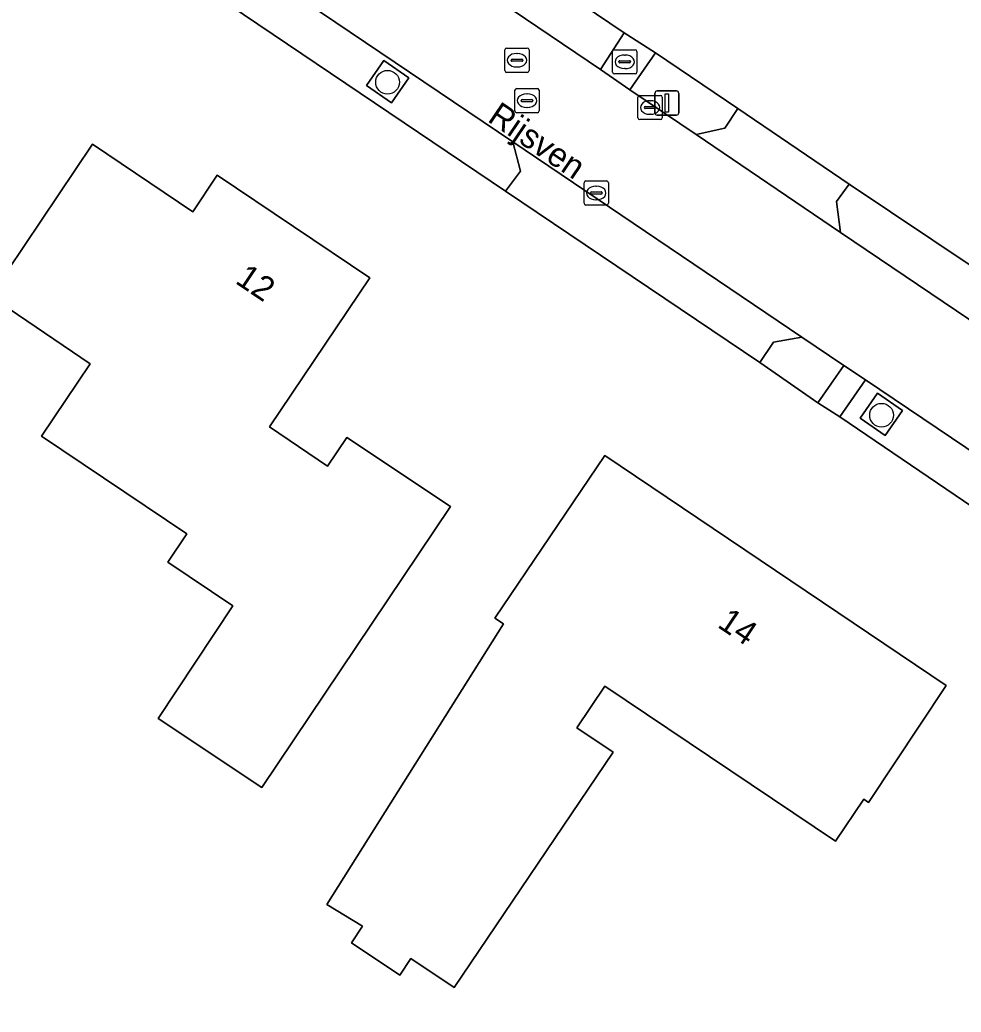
# Model space of a CAD drawing. Extents: x 163266 to 164362, y 381528 to 382286.
# Drawn here: x 163962.41 to 164001.25, y 381618.3 to 381659.25 of the extents above; entities that cross this region are included whole.
import ezdxf

# ---------------------------------------------------------------- set-up
doc = ezdxf.new("R2010")
doc.units = 0
for name, color, linetype in [('IMGEO_Boom', 7, 'Continuous'), ('IMGEO_Brandkraan', 7, 'Continuous'), ('IMGEO_Erf', 7, 'Continuous'), ('IMGEO_Groenvoorziening', 7, 'Continuous'), ('IMGEO_Haag', 7, 'Continuous'), ('IMGEO_Kolk', 7, 'Continuous'), ('IMGEO_Lichtmast', 7, 'Continuous'), ('IMGEO_Openbare_ruimte_label', 7, 'Continuous'), ('IMGEO_Pand', 7, 'Continuous'), ('IMGEO_Pand_nummerreeks', 7, 'Continuous'), ('IMGEO_Rijbaan_lokaal_open', 7, 'Continuous'), ('IMGEO_Rioolput', 7, 'Continuous'), ('IMGEO_Voetpad_halfverhard', 7, 'Continuous'), ('IMGEO_Voetpad_open', 7, 'Continuous')]:
    doc.layers.add(name, color=color, linetype=linetype)

msp = doc.modelspace()

# ---------------------------------------------------------------- linework, layer by layer
at = {"layer": 'IMGEO_Boom'}
for centre in [(163977.584, 381656.677), (163997.968, 381642.936)]:
    msp.add_circle(centre, 0.489, dxfattribs=at)
at = {"layer": 'IMGEO_Brandkraan'}
for p, q in [((163986.871, 381657.096), (163986.871, 381657.948)), ((163986.946, 381658.022), (163987.798, 381658.022)), ((163987.359, 381657.802), (163987.384, 381657.802)), ((163987.872, 381657.948), (163987.872, 381657.096)), ((163987.13, 381657.516), (163987.13, 381657.528)), ((163987.568, 381657.479), (163987.17, 381657.479)), ((163987.173, 381657.565), (163987.571, 381657.565)), ((163987.382, 381657.242), (163987.357, 381657.242)), ((163987.614, 381657.528), (163987.614, 381657.516)), ((163987.798, 381657.022), (163986.946, 381657.022))]:
    msp.add_line(p, q, dxfattribs=at)
for points in [[(163986.871, 381657.096), (163986.871, 381657.948)], [(163986.946, 381658.022), (163987.798, 381658.022)], [(163987.872, 381657.948), (163987.872, 381657.096)], [(163987.798, 381657.022), (163986.946, 381657.022)]]:
    msp.add_lwpolyline(points, dxfattribs=at)
for centre, radius, start, end in [((163986.948, 381657.946), 0.0765, 91.552, 178.448), ((163986.948, 381657.946), 0.0765, 91.552, 178.448), ((163987.796, 381657.946), 0.0765, 1.552, 88.448), ((163987.796, 381657.946), 0.0765, 1.552, 88.448), ((163987.17, 381657.525), 0.0403, 85.8775, 175.7526), ((163987.167, 381657.515), 0.0366, 178.938, 274.7102), ((163987.571, 381657.522), 0.043, 264.8664, 352.4533), ((163987.575, 381657.527), 0.0386, 1.7309, 96.639), ((163986.948, 381657.098), 0.0765, 181.552, 268.448), ((163986.948, 381657.098), 0.0765, 181.552, 268.448), ((163987.796, 381657.098), 0.0765, 271.552, 358.448), ((163987.796, 381657.098), 0.0765, 271.552, 358.448)]:
    msp.add_arc(centre, radius, start, end, dxfattribs=at)
for centre, major_axis, ratio, start_param, end_param in [((163987.358, 381657.522), (-0.387, 0.002), 0.722429, 4.712389, 7.853982), ((163987.383, 381657.522), (-0.39, 0.002), 0.717154, 1.570796, 4.712389)]:
    msp.add_ellipse(centre, major_axis=major_axis, ratio=ratio, start_param=start_param, end_param=end_param, dxfattribs=at)
at = {"layer": 'IMGEO_Erf'}
for points in [[(163953.14, 381681.805), (163987.344, 381658.715), (163988.634, 381657.896), (163992.033, 381655.594), (163996.638, 381652.476), (164005.236, 381646.701), (164006.871, 381645.593), (164010.115, 381643.408), (164015.41, 381639.855), (164025.538, 381633.005), (164029.08, 381630.623), (164033.58, 381627.716), (164089.398, 381668.374), (164083.437, 381672.269), (164087.762, 381678.694)], [(163996.245, 381642.873), (163995.343, 381643.451), (163992.948, 381645.106), (163982.444, 381652.18), (163959.631, 381667.581), (163955.118, 381670.638), (163954.017, 381671.266), (163952.935, 381672.069), (163945.749, 381676.984), (163941.834, 381676.838), (163917.871, 381655.298), (163916.12, 381653.912), (163916.297, 381653.78), (163914.696, 381652.772), (163914.563, 381652.851), (163907.959, 381648.913)], [(164015.239, 381629.962), (163996.245, 381642.873)]]:
    msp.add_lwpolyline(points, dxfattribs=at)
for points in [[(163961.179, 381647.844), (163965.408, 381654.122), (163969.546, 381651.335), (163970.557, 381652.836), (163976.845, 381648.602), (163972.706, 381642.456), (163975.111, 381640.836), (163975.904, 381642.014), (163980.176, 381639.162), (163972.389, 381627.567), (163968.117, 381630.419), (163971.193, 381635.062), (163968.516, 381636.864), (163969.303, 381638.033), (163963.308, 381642.07), (163965.318, 381645.056)], [(163982.014, 381634.555), (163986.547, 381641.276), (164000.639, 381631.779), (163997.424, 381626.949), (163997.242, 381627.083), (163996.07, 381625.348), (163986.549, 381631.754), (163985.39, 381630.037), (163986.888, 381629.028), (163980.327, 381619.308), (163978.545, 381620.513), (163978.083, 381619.824), (163976.092, 381621.158), (163976.554, 381621.847), (163975.084, 381622.746), (163982.362, 381634.321)]]:
    msp.add_lwpolyline(points, close=True, dxfattribs=at)
at = {"layer": 'IMGEO_Groenvoorziening'}
for points in [[(163978.459, 381656.858), (163977.433, 381657.573), (163976.718, 381656.547), (163977.744, 381655.832)], [(163998.826, 381643.125), (163997.8, 381643.84), (163997.085, 381642.814), (163998.111, 381642.1)]]:
    msp.add_lwpolyline(points, close=True, dxfattribs=at)
at = {"layer": 'IMGEO_Haag'}
for points in [[(163978.459, 381656.858), (163977.433, 381657.573), (163976.718, 381656.547), (163977.744, 381655.832)], [(163998.826, 381643.125), (163997.8, 381643.84), (163997.085, 381642.814), (163998.111, 381642.1)]]:
    msp.add_lwpolyline(points, close=True, dxfattribs=at)
at = {"layer": 'IMGEO_Kolk'}
for p, q in [((163987.917, 381655.21), (163987.917, 381656.062)), ((163987.992, 381656.136), (163988.844, 381656.136)), ((163988.918, 381656.062), (163988.918, 381655.21)), ((163988.176, 381655.63), (163988.176, 381655.642)), ((163988.219, 381655.679), (163988.617, 381655.679)), ((163988.405, 381655.916), (163988.43, 381655.916)), ((163988.66, 381655.642), (163988.66, 381655.63)), ((163988.614, 381655.593), (163988.216, 381655.593)), ((163988.428, 381655.356), (163988.403, 381655.356)), ((163988.844, 381655.136), (163987.992, 381655.136)), ((163985.694, 381651.681), (163985.694, 381652.533)), ((163985.769, 381652.607), (163986.621, 381652.607)), ((163986.182, 381652.387), (163986.207, 381652.387)), ((163986.695, 381652.533), (163986.695, 381651.681)), ((163985.953, 381652.101), (163985.953, 381652.113)), ((163986.391, 381652.064), (163985.993, 381652.064)), ((163985.996, 381652.15), (163986.394, 381652.15)), ((163986.437, 381652.113), (163986.437, 381652.101)), ((163986.621, 381651.607), (163985.769, 381651.607)), ((163986.205, 381651.827), (163986.18, 381651.827))]:
    msp.add_line(p, q, dxfattribs=at)
for points in [[(163987.917, 381655.21), (163987.917, 381656.062)], [(163987.992, 381656.136), (163988.844, 381656.136)], [(163988.918, 381656.062), (163988.918, 381655.21)], [(163988.844, 381655.136), (163987.992, 381655.136)], [(163985.694, 381651.681), (163985.694, 381652.533)], [(163985.769, 381652.607), (163986.621, 381652.607)], [(163986.695, 381652.533), (163986.695, 381651.681)], [(163986.621, 381651.607), (163985.769, 381651.607)]]:
    msp.add_lwpolyline(points, dxfattribs=at)
for centre, radius, start, end in [((163987.994, 381656.06), 0.0765, 91.552, 178.448), ((163987.994, 381656.06), 0.0765, 91.552, 178.448), ((163988.842, 381656.06), 0.0765, 1.552, 88.448), ((163988.842, 381656.06), 0.0765, 1.552, 88.448), ((163988.216, 381655.639), 0.0403, 85.8775, 175.7526), ((163988.213, 381655.629), 0.0366, 178.938, 274.7102), ((163988.617, 381655.636), 0.043, 264.8664, 352.4533), ((163988.621, 381655.641), 0.0386, 1.7309, 96.639), ((163987.994, 381655.212), 0.0765, 181.552, 268.448), ((163987.994, 381655.212), 0.0765, 181.552, 268.448), ((163988.842, 381655.212), 0.0765, 271.552, 358.448), ((163988.842, 381655.212), 0.0765, 271.552, 358.448), ((163985.771, 381652.531), 0.0765, 91.552, 178.448), ((163985.771, 381652.531), 0.0765, 91.552, 178.448), ((163986.619, 381652.531), 0.0765, 1.552, 88.448), ((163986.619, 381652.531), 0.0765, 1.552, 88.448), ((163985.993, 381652.11), 0.0403, 85.8775, 175.7526), ((163985.99, 381652.1), 0.0366, 178.938, 274.7102), ((163986.394, 381652.107), 0.043, 264.8664, 352.4533), ((163986.398, 381652.112), 0.0386, 1.7309, 96.639), ((163985.771, 381651.683), 0.0765, 181.552, 268.448), ((163985.771, 381651.683), 0.0765, 181.552, 268.448), ((163986.619, 381651.683), 0.0765, 271.552, 358.448), ((163986.619, 381651.683), 0.0765, 271.552, 358.448)]:
    msp.add_arc(centre, radius, start, end, dxfattribs=at)
for centre, major_axis, ratio, start_param, end_param in [((163988.404, 381655.636), (-0.387, 0.002), 0.722429, 4.712389, 7.853982), ((163988.429, 381655.636), (-0.39, 0.002), 0.717154, 1.570796, 4.712389), ((163986.181, 381652.107), (-0.387, 0.002), 0.722429, 4.712389, 7.853982), ((163986.206, 381652.107), (-0.39, 0.002), 0.717154, 1.570796, 4.712389)]:
    msp.add_ellipse(centre, major_axis=major_axis, ratio=ratio, start_param=start_param, end_param=end_param, dxfattribs=at)
at = {"layer": 'IMGEO_Lichtmast'}
for p, q in [((163988.612, 381655.42), (163988.612, 381656.22)), ((163988.612, 381656.22), (163988.612, 381655.42)), ((163988.712, 381656.32), (163989.502, 381656.32)), ((163989.502, 381656.32), (163988.712, 381656.32)), ((163989.602, 381656.22), (163989.602, 381655.42)), ((163989.602, 381655.42), (163989.602, 381656.22)), ((163989.502, 381655.32), (163988.712, 381655.32)), ((163988.712, 381655.32), (163989.502, 381655.32))]:
    msp.add_line(p, q, dxfattribs=at)
msp.add_lwpolyline([(163989.032, 381656.195), (163989.182, 381656.195), (163989.182, 381655.445), (163989.032, 381655.445), (163989.032, 381656.195)], dxfattribs=at)
for centre, start, end in [((163988.712, 381656.22), 90, 180), ((163988.712, 381656.22), 90, 180), ((163989.502, 381656.22), 0, 90), ((163989.502, 381656.22), 360, 90), ((163988.712, 381655.42), 180, 270), ((163988.712, 381655.42), 180, 270), ((163989.502, 381655.42), 270, 0), ((163989.502, 381655.42), 270, 0)]:
    msp.add_arc(centre, 0.1, start, end, dxfattribs=at)
at = {"layer": 'IMGEO_Pand'}
for points in [[(163972.389, 381627.567), (163980.176, 381639.162), (163975.904, 381642.014), (163975.111, 381640.836), (163972.706, 381642.456), (163976.845, 381648.602), (163970.557, 381652.836), (163969.546, 381651.335), (163965.408, 381654.122), (163961.179, 381647.844), (163965.318, 381645.056), (163963.308, 381642.07), (163969.303, 381638.033), (163968.516, 381636.864), (163971.193, 381635.062), (163968.117, 381630.419)], [(163980.327, 381619.308), (163986.888, 381629.028), (163985.39, 381630.037), (163986.549, 381631.754), (163996.07, 381625.348), (163997.242, 381627.083), (163997.424, 381626.949), (164000.639, 381631.779), (163986.547, 381641.276), (163982.014, 381634.555), (163982.362, 381634.321), (163975.084, 381622.746), (163976.554, 381621.847), (163976.092, 381621.158), (163978.083, 381619.824), (163978.545, 381620.513)]]:
    msp.add_lwpolyline(points, close=True, dxfattribs=at)
at = {"layer": 'IMGEO_Rijbaan_lokaal_open'}
for points in [[(164015.971, 381625.888), (164013.646, 381622.405), (164012.509, 381620.887), (164016.977, 381615.741), (164022.77, 381619.803), (164031.894, 381626.47), (164028.622, 381628.658), (164023.953, 381631.846), (164015.067, 381637.843), (164008.446, 381642.312), (164005.852, 381644.045), (164004.234, 381645.094), (163996.278, 381650.48), (163990.316, 381654.521), (163987.575, 381656.364), (163986.367, 381657.209), (163952.78, 381679.91), (163952.211, 381680.297), (163951.114, 381681.043)], [(163945.742, 381679.21), (163946.802, 381678.493), (163953.968, 381673.637), (163955.114, 381672.879), (163955.409, 381672.662), (163961.419, 381668.614), (163982.748, 381654.212), (163994.675, 381646.16), (163996.418, 381644.99), (163997.307, 381644.394), (164016.322, 381631.573), (164015.239, 381629.962)]]:
    msp.add_lwpolyline(points, dxfattribs=at)
at = {"layer": 'IMGEO_Rioolput'}
for p, q in [((163982.498, 381658.087), (163983.35, 381658.087)), ((163982.423, 381657.161), (163982.423, 381658.013)), ((163982.911, 381657.867), (163982.936, 381657.867)), ((163983.424, 381658.013), (163983.424, 381657.161)), ((163982.682, 381657.581), (163982.682, 381657.593)), ((163983.12, 381657.544), (163982.722, 381657.544)), ((163982.725, 381657.63), (163983.123, 381657.63)), ((163982.934, 381657.307), (163982.909, 381657.307)), ((163983.166, 381657.593), (163983.166, 381657.581)), ((163983.35, 381657.087), (163982.498, 381657.087)), ((163982.838, 381655.493), (163982.838, 381656.345)), ((163982.913, 381656.419), (163983.765, 381656.419)), ((163983.326, 381656.199), (163983.351, 381656.199)), ((163983.839, 381656.345), (163983.839, 381655.493)), ((163983.097, 381655.913), (163983.097, 381655.925)), ((163983.535, 381655.876), (163983.137, 381655.876)), ((163983.14, 381655.962), (163983.538, 381655.962)), ((163983.349, 381655.639), (163983.324, 381655.639)), ((163983.581, 381655.925), (163983.581, 381655.913)), ((163983.765, 381655.419), (163982.913, 381655.419))]:
    msp.add_line(p, q, dxfattribs=at)
for points in [[(163982.498, 381658.087), (163983.35, 381658.087)], [(163982.423, 381657.161), (163982.423, 381658.013)], [(163983.424, 381658.013), (163983.424, 381657.161)], [(163983.35, 381657.087), (163982.498, 381657.087)], [(163982.838, 381655.493), (163982.838, 381656.345)], [(163982.913, 381656.419), (163983.765, 381656.419)], [(163983.839, 381656.345), (163983.839, 381655.493)], [(163983.765, 381655.419), (163982.913, 381655.419)]]:
    msp.add_lwpolyline(points, dxfattribs=at)
for centre, radius, start, end in [((163982.5, 381658.011), 0.0765, 91.552, 178.448), ((163982.5, 381658.011), 0.0765, 91.552, 178.448), ((163983.348, 381658.011), 0.0765, 1.552, 88.448), ((163983.348, 381658.011), 0.0765, 1.552, 88.448), ((163982.722, 381657.59), 0.0403, 85.8775, 175.7526), ((163982.719, 381657.58), 0.0366, 178.938, 274.7102), ((163983.123, 381657.587), 0.043, 264.8664, 352.4533), ((163983.127, 381657.592), 0.0386, 1.7309, 96.639), ((163982.5, 381657.163), 0.0765, 181.552, 268.448), ((163982.5, 381657.163), 0.0765, 181.552, 268.448), ((163983.348, 381657.163), 0.0765, 271.552, 358.448), ((163983.348, 381657.163), 0.0765, 271.552, 358.448), ((163982.915, 381656.343), 0.0765, 91.552, 178.448), ((163982.915, 381656.343), 0.0765, 91.552, 178.448), ((163983.763, 381656.343), 0.0765, 1.552, 88.448), ((163983.763, 381656.343), 0.0765, 1.552, 88.448), ((163983.137, 381655.922), 0.0403, 85.8775, 175.7526), ((163983.134, 381655.912), 0.0366, 178.938, 274.7102), ((163983.538, 381655.919), 0.043, 264.8664, 352.4533), ((163983.542, 381655.924), 0.0386, 1.7309, 96.639), ((163982.915, 381655.495), 0.0765, 181.552, 268.448), ((163982.915, 381655.495), 0.0765, 181.552, 268.448), ((163983.763, 381655.495), 0.0765, 271.552, 358.448), ((163983.763, 381655.495), 0.0765, 271.552, 358.448)]:
    msp.add_arc(centre, radius, start, end, dxfattribs=at)
for centre, major_axis, ratio, start_param, end_param in [((163982.91, 381657.587), (-0.387, 0.002), 0.722429, 4.712389, 7.853982), ((163982.935, 381657.587), (-0.39, 0.002), 0.717154, 1.570796, 4.712389), ((163983.325, 381655.919), (-0.387, 0.002), 0.722429, 4.712389, 7.853982), ((163983.35, 381655.919), (-0.39, 0.002), 0.717154, 1.570796, 4.712389)]:
    msp.add_ellipse(centre, major_axis=major_axis, ratio=ratio, start_param=start_param, end_param=end_param, dxfattribs=at)
at = {"layer": 'IMGEO_Voetpad_halfverhard'}
for points in [[(163952.78, 381679.91), (163986.367, 381657.209), (163987.344, 381658.715), (163953.14, 381681.805), (163952.211, 381680.297)], [(163961.419, 381668.614), (163960.224, 381668.407), (163959.631, 381667.581), (163982.444, 381652.18), (163983.067, 381653.004), (163982.748, 381654.212)], [(163987.575, 381656.364), (163990.316, 381654.521), (163991.504, 381654.787), (163992.033, 381655.594), (163988.634, 381657.896)], [(163977.433, 381657.573), (163978.459, 381656.858), (163977.744, 381655.832), (163976.718, 381656.547)], [(164004.234, 381645.094), (164005.236, 381646.701), (163996.638, 381652.476), (163996.104, 381651.754), (163996.278, 381650.48)], [(163992.948, 381645.106), (163995.343, 381643.451), (163996.418, 381644.99), (163994.675, 381646.16), (163993.509, 381645.956)], [(163996.245, 381642.873), (164015.239, 381629.962), (164016.322, 381631.573), (163997.307, 381644.394)], [(163998.111, 381642.1), (163997.085, 381642.814), (163997.8, 381643.84), (163998.826, 381643.125)]]:
    msp.add_lwpolyline(points, close=True, dxfattribs=at)
at = {"layer": 'IMGEO_Voetpad_open'}
for points in [[(163987.344, 381658.715), (163986.367, 381657.209), (163987.575, 381656.364), (163988.634, 381657.896)], [(163996.278, 381650.48), (163996.104, 381651.754), (163996.638, 381652.476), (163992.033, 381655.594), (163991.504, 381654.787), (163990.316, 381654.521)], [(163992.948, 381645.106), (163993.509, 381645.956), (163994.675, 381646.16), (163982.748, 381654.212), (163983.067, 381653.004), (163982.444, 381652.18)], [(163996.418, 381644.99), (163995.343, 381643.451), (163996.245, 381642.873), (163997.307, 381644.394)]]:
    msp.add_lwpolyline(points, close=True, dxfattribs=at)

# ---------------------------------------------------------------- texts
at = {"layer": 'IMGEO_Openbare_ruimte_label'}
msp.add_text('Rijsven', height=1, rotation=325.8809, dxfattribs=at).set_placement((163981.664, 381655.09))
at = {"layer": 'IMGEO_Pand_nummerreeks'}
for s, rotation, p in [('12', 326.0419, (163971.256, 381648.411)), ('14', 326.0235, (163991.153, 381634.216))]:
    msp.add_text(s, height=1, rotation=rotation, dxfattribs=at).set_placement(p)

doc.saveas('drawing.dxf')
